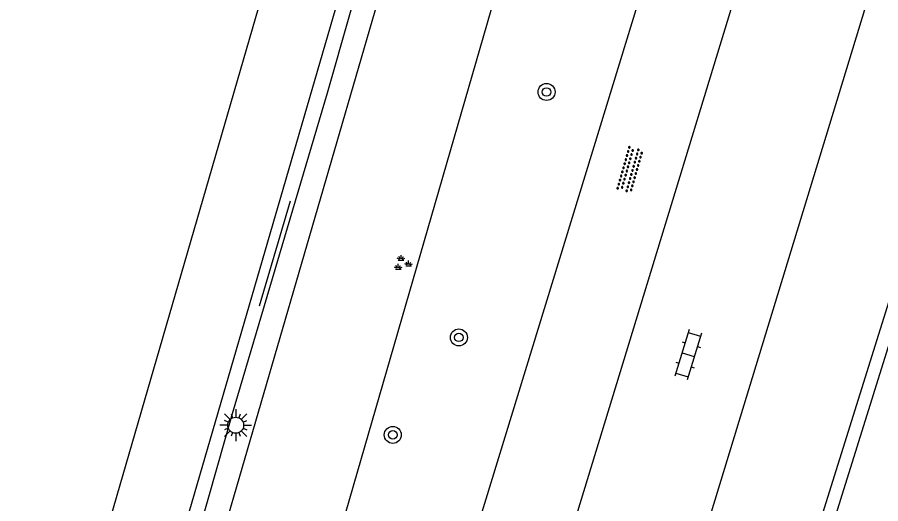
# Model space of a CAD drawing. Extents: x 137999 to 141000, y 397500 to 400501.
# Drawn here: x 139190.55 to 139231.17, y 399769.89 to 399792.77 of the extents above; entities that cross this region are included whole.
import ezdxf

# ---------------------------------------------------------------- set-up
doc = ezdxf.new("R2010")
doc.units = 0
for name, color, linetype in [('bs-afsc-ballenvanger', 7, 'Continuous'), ('bs-afsc-belijning', 7, 'Continuous'), ('bs-afsc-doel', 7, 'Continuous'), ('bs-afsc-hekwerk laag', 7, 'Continuous'), ('bs-symb-veldverlichting', 7, 'Continuous'), ('gg-afsc-hekwerk', 7, 'Continuous'), ('gg-knt-onverhard', 7, 'Continuous'), ('gg-knt-verharding', 7, 'Continuous'), ('gt-grn-groengrens', 7, 'Continuous'), ('gt-symb-boom', 7, 'Continuous'), ('gt-symb-groenvak', 7, 'Continuous'), ('gt-symb-klinker verharding', 7, 'Continuous'), ('gt-symb-overige verharding', 7, 'Continuous')]:
    doc.layers.add(name, color=color, linetype=linetype)

# ---------------------------------------------------------------- blocks, each defined once
blk = doc.blocks.new('gt0-OVH')
at = {"layer": 'gt-symb-overige verharding'}
for points in [[(-0.972, 0.298), (-0.967, 0.308), (-0.965, 0.319), (-0.966, 0.33), (-0.971, 0.34), (-0.978, 0.348), (-0.988, 0.353), (-0.999, 0.355), (-1.01, 0.354), (-1.02, 0.349), (-1.028, 0.342), (-1.033, 0.332), (-1.035, 0.321), (-1.034, 0.31), (-1.029, 0.3), (-1.022, 0.292), (-1.012, 0.287), (-1.001, 0.285), (-0.99, 0.286), (-0.98, 0.291)], [(-0.872, 0.106), (-0.867, 0.116), (-0.865, 0.126), (-0.866, 0.137), (-0.871, 0.147), (-0.878, 0.156), (-0.888, 0.161), (-0.899, 0.163), (-0.91, 0.162), (-0.92, 0.157), (-0.928, 0.15), (-0.933, 0.14), (-0.935, 0.129), (-0.934, 0.118), (-0.929, 0.108), (-0.922, 0.1), (-0.912, 0.095), (-0.901, 0.092), (-0.89, 0.094), (-0.88, 0.098)], [(-0.772, 0.298), (-0.767, 0.308), (-0.765, 0.319), (-0.766, 0.33), (-0.771, 0.34), (-0.778, 0.348), (-0.788, 0.353), (-0.799, 0.355), (-0.81, 0.354), (-0.82, 0.349), (-0.828, 0.342), (-0.833, 0.332), (-0.835, 0.321), (-0.834, 0.31), (-0.829, 0.3), (-0.822, 0.292), (-0.812, 0.287), (-0.801, 0.285), (-0.79, 0.286), (-0.78, 0.291)], [(-0.672, 0.106), (-0.667, 0.116), (-0.665, 0.126), (-0.666, 0.137), (-0.671, 0.147), (-0.678, 0.156), (-0.688, 0.161), (-0.699, 0.163), (-0.71, 0.162), (-0.72, 0.157), (-0.728, 0.15), (-0.733, 0.14), (-0.735, 0.129), (-0.734, 0.118), (-0.729, 0.108), (-0.722, 0.1), (-0.712, 0.095), (-0.701, 0.092), (-0.69, 0.094), (-0.68, 0.098)], [(-0.572, 0.298), (-0.567, 0.308), (-0.565, 0.319), (-0.566, 0.33), (-0.571, 0.34), (-0.578, 0.348), (-0.588, 0.353), (-0.599, 0.355), (-0.61, 0.354), (-0.62, 0.349), (-0.628, 0.342), (-0.633, 0.332), (-0.635, 0.321), (-0.634, 0.31), (-0.629, 0.3), (-0.622, 0.292), (-0.612, 0.287), (-0.601, 0.285), (-0.59, 0.286), (-0.58, 0.291)], [(-0.472, 0.106), (-0.467, 0.116), (-0.465, 0.126), (-0.466, 0.137), (-0.471, 0.147), (-0.478, 0.156), (-0.488, 0.161), (-0.499, 0.163), (-0.51, 0.162), (-0.52, 0.157), (-0.528, 0.15), (-0.533, 0.14), (-0.535, 0.129), (-0.534, 0.118), (-0.529, 0.108), (-0.522, 0.1), (-0.512, 0.095), (-0.501, 0.092), (-0.49, 0.094), (-0.48, 0.098)], [(-0.372, 0.298), (-0.367, 0.308), (-0.365, 0.319), (-0.366, 0.33), (-0.371, 0.34), (-0.378, 0.348), (-0.388, 0.353), (-0.399, 0.355), (-0.41, 0.354), (-0.42, 0.349), (-0.428, 0.342), (-0.433, 0.332), (-0.435, 0.321), (-0.434, 0.31), (-0.429, 0.3), (-0.422, 0.292), (-0.412, 0.287), (-0.401, 0.285), (-0.39, 0.286), (-0.38, 0.291)], [(-0.272, 0.106), (-0.267, 0.116), (-0.265, 0.126), (-0.266, 0.137), (-0.271, 0.147), (-0.278, 0.156), (-0.288, 0.161), (-0.299, 0.163), (-0.31, 0.162), (-0.32, 0.157), (-0.328, 0.15), (-0.333, 0.14), (-0.335, 0.129), (-0.334, 0.118), (-0.329, 0.108), (-0.322, 0.1), (-0.312, 0.095), (-0.301, 0.092), (-0.29, 0.094), (-0.28, 0.098)], [(-0.172, 0.298), (-0.167, 0.308), (-0.165, 0.319), (-0.166, 0.33), (-0.171, 0.34), (-0.178, 0.348), (-0.188, 0.353), (-0.199, 0.355), (-0.21, 0.354), (-0.22, 0.349), (-0.228, 0.342), (-0.233, 0.332), (-0.235, 0.321), (-0.234, 0.31), (-0.229, 0.3), (-0.222, 0.292), (-0.212, 0.287), (-0.201, 0.285), (-0.19, 0.286), (-0.18, 0.291)], [(-0.072, 0.106), (-0.067, 0.116), (-0.065, 0.126), (-0.066, 0.137), (-0.071, 0.147), (-0.078, 0.156), (-0.088, 0.161), (-0.099, 0.163), (-0.11, 0.162), (-0.12, 0.157), (-0.128, 0.15), (-0.133, 0.14), (-0.135, 0.129), (-0.134, 0.118), (-0.129, 0.108), (-0.122, 0.1), (-0.112, 0.095), (-0.101, 0.092), (-0.09, 0.094), (-0.08, 0.098)], [(0.028, 0.298), (0.033, 0.308), (0.035, 0.319), (0.034, 0.33), (0.029, 0.34), (0.022, 0.348), (0.012, 0.353), (0.001, 0.355), (-0.01, 0.354), (-0.02, 0.349), (-0.028, 0.342), (-0.033, 0.332), (-0.035, 0.321), (-0.034, 0.31), (-0.029, 0.3), (-0.022, 0.292), (-0.012, 0.287), (-0.001, 0.285), (0.01, 0.286), (0.02, 0.291)], [(0.128, 0.106), (0.133, 0.116), (0.135, 0.126), (0.134, 0.137), (0.129, 0.147), (0.122, 0.156), (0.112, 0.161), (0.101, 0.163), (0.09, 0.162), (0.08, 0.157), (0.072, 0.15), (0.067, 0.14), (0.065, 0.129), (0.066, 0.118), (0.071, 0.108), (0.078, 0.1), (0.088, 0.095), (0.099, 0.092), (0.11, 0.094), (0.12, 0.098)], [(0.228, 0.298), (0.233, 0.308), (0.235, 0.319), (0.234, 0.33), (0.229, 0.34), (0.222, 0.348), (0.212, 0.353), (0.201, 0.355), (0.19, 0.354), (0.18, 0.349), (0.172, 0.342), (0.167, 0.332), (0.165, 0.321), (0.166, 0.31), (0.171, 0.3), (0.178, 0.292), (0.188, 0.287), (0.199, 0.285), (0.21, 0.286), (0.22, 0.291)], [(0.328, 0.106), (0.333, 0.116), (0.335, 0.126), (0.334, 0.137), (0.329, 0.147), (0.322, 0.156), (0.312, 0.161), (0.301, 0.163), (0.29, 0.162), (0.28, 0.157), (0.272, 0.15), (0.267, 0.14), (0.265, 0.129), (0.266, 0.118), (0.271, 0.108), (0.278, 0.1), (0.288, 0.095), (0.299, 0.092), (0.31, 0.094), (0.32, 0.098)], [(0.428, 0.298), (0.433, 0.308), (0.435, 0.319), (0.434, 0.33), (0.429, 0.34), (0.422, 0.348), (0.412, 0.353), (0.401, 0.355), (0.39, 0.354), (0.38, 0.349), (0.372, 0.342), (0.367, 0.332), (0.365, 0.321), (0.366, 0.31), (0.371, 0.3), (0.378, 0.292), (0.388, 0.287), (0.399, 0.285), (0.41, 0.286), (0.42, 0.291)], [(0.528, 0.106), (0.533, 0.116), (0.535, 0.126), (0.534, 0.137), (0.529, 0.147), (0.522, 0.156), (0.512, 0.161), (0.501, 0.163), (0.49, 0.162), (0.48, 0.157), (0.472, 0.15), (0.467, 0.14), (0.465, 0.129), (0.466, 0.118), (0.471, 0.108), (0.478, 0.1), (0.488, 0.095), (0.499, 0.092), (0.51, 0.094), (0.52, 0.098)], [(0.628, 0.298), (0.633, 0.308), (0.635, 0.319), (0.634, 0.33), (0.629, 0.34), (0.622, 0.348), (0.612, 0.353), (0.601, 0.355), (0.59, 0.354), (0.58, 0.349), (0.572, 0.342), (0.567, 0.332), (0.565, 0.321), (0.566, 0.31), (0.571, 0.3), (0.578, 0.292), (0.588, 0.287), (0.599, 0.285), (0.61, 0.286), (0.62, 0.291)], [(0.728, 0.106), (0.733, 0.116), (0.735, 0.126), (0.734, 0.137), (0.729, 0.147), (0.722, 0.156), (0.712, 0.161), (0.701, 0.163), (0.69, 0.162), (0.68, 0.157), (0.672, 0.15), (0.667, 0.14), (0.665, 0.129), (0.666, 0.118), (0.671, 0.108), (0.678, 0.1), (0.688, 0.095), (0.699, 0.092), (0.71, 0.094), (0.72, 0.098)], [(0.828, 0.298), (0.833, 0.308), (0.835, 0.319), (0.834, 0.33), (0.829, 0.34), (0.822, 0.348), (0.812, 0.353), (0.801, 0.355), (0.79, 0.354), (0.78, 0.349), (0.772, 0.342), (0.767, 0.332), (0.765, 0.321), (0.766, 0.31), (0.771, 0.3), (0.778, 0.292), (0.788, 0.287), (0.799, 0.285), (0.81, 0.286), (0.82, 0.291)], [(0.928, 0.106), (0.933, 0.116), (0.935, 0.126), (0.934, 0.137), (0.929, 0.147), (0.922, 0.156), (0.912, 0.161), (0.901, 0.163), (0.89, 0.162), (0.88, 0.157), (0.872, 0.15), (0.867, 0.14), (0.865, 0.129), (0.866, 0.118), (0.871, 0.108), (0.878, 0.1), (0.888, 0.095), (0.899, 0.092), (0.91, 0.094), (0.92, 0.098)], [(1.028, 0.298), (1.033, 0.308), (1.035, 0.319), (1.034, 0.33), (1.029, 0.34), (1.022, 0.348), (1.012, 0.353), (1.001, 0.355), (0.99, 0.354), (0.98, 0.349), (0.972, 0.342), (0.967, 0.332), (0.965, 0.321), (0.966, 0.31), (0.971, 0.3), (0.978, 0.292), (0.988, 0.287), (0.999, 0.285), (1.01, 0.286), (1.02, 0.291)], [(-0.972, -0.142), (-0.967, -0.132), (-0.965, -0.121), (-0.966, -0.11), (-0.971, -0.1), (-0.978, -0.092), (-0.988, -0.087), (-0.999, -0.085), (-1.01, -0.086), (-1.02, -0.091), (-1.028, -0.098), (-1.033, -0.108), (-1.035, -0.119), (-1.034, -0.13), (-1.029, -0.14), (-1.022, -0.148), (-1.012, -0.153), (-1.001, -0.155), (-0.99, -0.154), (-0.98, -0.149)], [(-0.872, -0.334), (-0.867, -0.324), (-0.865, -0.314), (-0.866, -0.303), (-0.871, -0.293), (-0.878, -0.284), (-0.888, -0.279), (-0.899, -0.277), (-0.91, -0.278), (-0.92, -0.283), (-0.928, -0.29), (-0.933, -0.3), (-0.935, -0.311), (-0.934, -0.322), (-0.929, -0.332), (-0.922, -0.34), (-0.912, -0.345), (-0.901, -0.348), (-0.89, -0.346), (-0.88, -0.342)], [(-0.772, -0.142), (-0.767, -0.132), (-0.765, -0.121), (-0.766, -0.11), (-0.771, -0.1), (-0.778, -0.092), (-0.788, -0.087), (-0.799, -0.085), (-0.81, -0.086), (-0.82, -0.091), (-0.828, -0.098), (-0.833, -0.108), (-0.835, -0.119), (-0.834, -0.13), (-0.829, -0.14), (-0.822, -0.148), (-0.812, -0.153), (-0.801, -0.155), (-0.79, -0.154), (-0.78, -0.149)], [(-0.672, -0.334), (-0.667, -0.324), (-0.665, -0.314), (-0.666, -0.303), (-0.671, -0.293), (-0.678, -0.284), (-0.688, -0.279), (-0.699, -0.277), (-0.71, -0.278), (-0.72, -0.283), (-0.728, -0.29), (-0.733, -0.3), (-0.735, -0.311), (-0.734, -0.322), (-0.729, -0.332), (-0.722, -0.34), (-0.712, -0.345), (-0.701, -0.348), (-0.69, -0.346), (-0.68, -0.342)], [(-0.572, -0.142), (-0.567, -0.132), (-0.565, -0.121), (-0.566, -0.11), (-0.571, -0.1), (-0.578, -0.092), (-0.588, -0.087), (-0.599, -0.085), (-0.61, -0.086), (-0.62, -0.091), (-0.628, -0.098), (-0.633, -0.108), (-0.635, -0.119), (-0.634, -0.13), (-0.629, -0.14), (-0.622, -0.148), (-0.612, -0.153), (-0.601, -0.155), (-0.59, -0.154), (-0.58, -0.149)], [(-0.472, -0.334), (-0.467, -0.324), (-0.465, -0.314), (-0.466, -0.303), (-0.471, -0.293), (-0.478, -0.284), (-0.488, -0.279), (-0.499, -0.277), (-0.51, -0.278), (-0.52, -0.283), (-0.528, -0.29), (-0.533, -0.3), (-0.535, -0.311), (-0.534, -0.322), (-0.529, -0.332), (-0.522, -0.34), (-0.512, -0.345), (-0.501, -0.348), (-0.49, -0.346), (-0.48, -0.342)], [(-0.372, -0.142), (-0.367, -0.132), (-0.365, -0.121), (-0.366, -0.11), (-0.371, -0.1), (-0.378, -0.092), (-0.388, -0.087), (-0.399, -0.085), (-0.41, -0.086), (-0.42, -0.091), (-0.428, -0.098), (-0.433, -0.108), (-0.435, -0.119), (-0.434, -0.13), (-0.429, -0.14), (-0.422, -0.148), (-0.412, -0.153), (-0.401, -0.155), (-0.39, -0.154), (-0.38, -0.149)], [(-0.272, -0.334), (-0.267, -0.324), (-0.265, -0.314), (-0.266, -0.303), (-0.271, -0.293), (-0.278, -0.284), (-0.288, -0.279), (-0.299, -0.277), (-0.31, -0.278), (-0.32, -0.283), (-0.328, -0.29), (-0.333, -0.3), (-0.335, -0.311), (-0.334, -0.322), (-0.329, -0.332), (-0.322, -0.34), (-0.312, -0.345), (-0.301, -0.348), (-0.29, -0.346), (-0.28, -0.342)], [(-0.172, -0.142), (-0.167, -0.132), (-0.165, -0.121), (-0.166, -0.11), (-0.171, -0.1), (-0.178, -0.092), (-0.188, -0.087), (-0.199, -0.085), (-0.21, -0.086), (-0.22, -0.091), (-0.228, -0.098), (-0.233, -0.108), (-0.235, -0.119), (-0.234, -0.13), (-0.229, -0.14), (-0.222, -0.148), (-0.212, -0.153), (-0.201, -0.155), (-0.19, -0.154), (-0.18, -0.149)], [(-0.072, -0.334), (-0.067, -0.324), (-0.065, -0.314), (-0.066, -0.303), (-0.071, -0.293), (-0.078, -0.284), (-0.088, -0.279), (-0.099, -0.277), (-0.11, -0.278), (-0.12, -0.283), (-0.128, -0.29), (-0.133, -0.3), (-0.135, -0.311), (-0.134, -0.322), (-0.129, -0.332), (-0.122, -0.34), (-0.112, -0.345), (-0.101, -0.348), (-0.09, -0.346), (-0.08, -0.342)], [(0.028, -0.142), (0.033, -0.132), (0.035, -0.121), (0.034, -0.11), (0.029, -0.1), (0.022, -0.092), (0.012, -0.087), (0.001, -0.085), (-0.01, -0.086), (-0.02, -0.091), (-0.028, -0.098), (-0.033, -0.108), (-0.035, -0.119), (-0.034, -0.13), (-0.029, -0.14), (-0.022, -0.148), (-0.012, -0.153), (-0.001, -0.155), (0.01, -0.154), (0.02, -0.149)], [(0.128, -0.334), (0.133, -0.324), (0.135, -0.314), (0.134, -0.303), (0.129, -0.293), (0.122, -0.284), (0.112, -0.279), (0.101, -0.277), (0.09, -0.278), (0.08, -0.283), (0.072, -0.29), (0.067, -0.3), (0.065, -0.311), (0.066, -0.322), (0.071, -0.332), (0.078, -0.34), (0.088, -0.345), (0.099, -0.348), (0.11, -0.346), (0.12, -0.342)], [(0.228, -0.142), (0.233, -0.132), (0.235, -0.121), (0.234, -0.11), (0.229, -0.1), (0.222, -0.092), (0.212, -0.087), (0.201, -0.085), (0.19, -0.086), (0.18, -0.091), (0.172, -0.098), (0.167, -0.108), (0.165, -0.119), (0.166, -0.13), (0.171, -0.14), (0.178, -0.148), (0.188, -0.153), (0.199, -0.155), (0.21, -0.154), (0.22, -0.149)], [(0.328, -0.334), (0.333, -0.324), (0.335, -0.314), (0.334, -0.303), (0.329, -0.293), (0.322, -0.284), (0.312, -0.279), (0.301, -0.277), (0.29, -0.278), (0.28, -0.283), (0.272, -0.29), (0.267, -0.3), (0.265, -0.311), (0.266, -0.322), (0.271, -0.332), (0.278, -0.34), (0.288, -0.345), (0.299, -0.348), (0.31, -0.346), (0.32, -0.342)], [(0.428, -0.142), (0.433, -0.132), (0.435, -0.121), (0.434, -0.11), (0.429, -0.1), (0.422, -0.092), (0.412, -0.087), (0.401, -0.085), (0.39, -0.086), (0.38, -0.091), (0.372, -0.098), (0.367, -0.108), (0.365, -0.119), (0.366, -0.13), (0.371, -0.14), (0.378, -0.148), (0.388, -0.153), (0.399, -0.155), (0.41, -0.154), (0.42, -0.149)], [(0.528, -0.334), (0.533, -0.324), (0.535, -0.314), (0.534, -0.303), (0.529, -0.293), (0.522, -0.284), (0.512, -0.279), (0.501, -0.277), (0.49, -0.278), (0.48, -0.283), (0.472, -0.29), (0.467, -0.3), (0.465, -0.311), (0.466, -0.322), (0.471, -0.332), (0.478, -0.34), (0.488, -0.345), (0.499, -0.348), (0.51, -0.346), (0.52, -0.342)], [(0.628, -0.142), (0.633, -0.132), (0.635, -0.121), (0.634, -0.11), (0.629, -0.1), (0.622, -0.092), (0.612, -0.087), (0.601, -0.085), (0.59, -0.086), (0.58, -0.091), (0.572, -0.098), (0.567, -0.108), (0.565, -0.119), (0.566, -0.13), (0.571, -0.14), (0.578, -0.148), (0.588, -0.153), (0.599, -0.155), (0.61, -0.154), (0.62, -0.149)], [(0.728, -0.334), (0.733, -0.324), (0.735, -0.314), (0.734, -0.303), (0.729, -0.293), (0.722, -0.284), (0.712, -0.279), (0.701, -0.277), (0.69, -0.278), (0.68, -0.283), (0.672, -0.29), (0.667, -0.3), (0.665, -0.311), (0.666, -0.322), (0.671, -0.332), (0.678, -0.34), (0.688, -0.345), (0.699, -0.348), (0.71, -0.346), (0.72, -0.342)], [(0.828, -0.142), (0.833, -0.132), (0.835, -0.121), (0.834, -0.11), (0.829, -0.1), (0.822, -0.092), (0.812, -0.087), (0.801, -0.085), (0.79, -0.086), (0.78, -0.091), (0.772, -0.098), (0.767, -0.108), (0.765, -0.119), (0.766, -0.13), (0.771, -0.14), (0.778, -0.148), (0.788, -0.153), (0.799, -0.155), (0.81, -0.154), (0.82, -0.149)], [(0.928, -0.334), (0.933, -0.324), (0.935, -0.314), (0.934, -0.303), (0.929, -0.293), (0.922, -0.284), (0.912, -0.279), (0.901, -0.277), (0.89, -0.278), (0.88, -0.283), (0.872, -0.29), (0.867, -0.3), (0.865, -0.311), (0.866, -0.322), (0.871, -0.332), (0.878, -0.34), (0.888, -0.345), (0.899, -0.348), (0.91, -0.346), (0.92, -0.342)], [(1.028, -0.142), (1.033, -0.132), (1.035, -0.121), (1.034, -0.11), (1.029, -0.1), (1.022, -0.092), (1.012, -0.087), (1.001, -0.085), (0.99, -0.086), (0.98, -0.091), (0.972, -0.098), (0.967, -0.108), (0.965, -0.119), (0.966, -0.13), (0.971, -0.14), (0.978, -0.148), (0.988, -0.153), (0.999, -0.155), (1.01, -0.154), (1.02, -0.149)]]:
    blk.add_lwpolyline(points, close=True, dxfattribs=at)
blk = doc.blocks.new('gt0-BOOM')
at = {"layer": 'gt-symb-boom'}
for radius in [0.4, 0.2]:
    blk.add_circle((0, 0), radius, dxfattribs=at)
blk = doc.blocks.new('gt0-GRVAK')
at = {"layer": 'gt-symb-groenvak'}
for p, q in [((-0.11, 0.189), (-0.228, 0.24)), ((-0.182, 0.153), (0.088, 0.153)), ((-0.091, 0.211), (-0.156, 0.322)), ((-0.047, 0.214), (-0.047, 0.393)), ((-0.004, 0.211), (0.061, 0.322)), ((0.015, 0.189), (0.133, 0.24)), ((0.262, -0.052), (0.197, 0.059)), ((0.305, -0.049), (0.305, 0.13)), ((0.349, -0.052), (0.414, 0.059)), ((-0.245, -0.228), (-0.363, -0.177)), ((-0.318, -0.264), (-0.047, -0.264)), ((-0.226, -0.206), (-0.291, -0.095)), ((-0.183, -0.203), (-0.183, -0.024)), ((-0.139, -0.206), (-0.074, -0.095)), ((-0.12, -0.228), (-0.002, -0.177)), ((0.243, -0.074), (0.125, -0.023)), ((0.17, -0.11), (0.441, -0.11)), ((0.368, -0.074), (0.486, -0.023))]:
    blk.add_line(p, q, dxfattribs=at)
blk = doc.blocks.new('gt0-KL1')
at = {"layer": 'gt-symb-klinker verharding'}
for p, q in [((-0.5, 0.3), (-0.5, 0.45)), ((0.5, 0.3), (0.5, 0.45)), ((-1.15, 0.3), (1.15, 0.3)), ((-1, -0.3), (-1, 0.3)), ((0, -0.3), (0, 0.3)), ((1, -0.3), (1, 0.3)), ((-1.15, -0.3), (1.15, -0.3)), ((-0.5, -0.45), (-0.5, -0.3)), ((0.5, -0.45), (0.5, -0.3))]:
    blk.add_line(p, q, dxfattribs=at)
blk = doc.blocks.new('bs0-VELDV')
at = {"layer": 'bs-symb-veldverlichting'}
for p, q in [((-0.53, 0.53), (-0.265, 0.265)), ((-0.215, 0.52), (-0.144, 0.346)), ((0, 0.75), (0, 0.375)), ((0.215, 0.52), (0.144, 0.346)), ((0.265, 0.265), (0.53, 0.53)), ((-0.375, 0), (-0.75, 0)), ((-0.346, 0.144), (-0.52, 0.215)), ((0.346, 0.144), (0.52, 0.215)), ((0.375, 0), (0.75, 0)), ((-0.265, -0.265), (-0.53, -0.53)), ((-0.346, -0.144), (-0.52, -0.215)), ((-0.144, -0.346), (-0.215, -0.52)), ((0, -0.375), (0, -0.75)), ((0.144, -0.346), (0.215, -0.52)), ((0.265, -0.265), (0.53, -0.53)), ((0.346, -0.144), (0.52, -0.215))]:
    blk.add_line(p, q, dxfattribs=at)
blk.add_circle((0, 0), 0.375, dxfattribs=at)

msp = doc.modelspace()

# ---------------------------------------------------------------- linework, layer by layer
at = {"layer": 'bs-afsc-ballenvanger'}
msp.add_line((139200.676, 399774.138), (139205.137, 399789.218), dxfattribs=at)
at = {"layer": 'bs-afsc-belijning'}
msp.add_lwpolyline([(139177.931, 399710.718), (139205.833, 399806.765), (139144.427, 399824.628), (139116.518, 399728.592), (139177.931, 399710.718)], dxfattribs=at)
at = {"layer": 'bs-afsc-doel'}
msp.add_line((139201.95, 399779.195), (139203.396, 399784.137), dxfattribs=at)
at = {"layer": 'bs-afsc-hekwerk laag'}
msp.add_line((139191.217, 399741.113), (139200.676, 399774.138), dxfattribs=at)
msp.add_lwpolyline([(139205.137, 399789.218), (139210.309, 399807.319), (139209.831, 399808.19)], dxfattribs=at)
at = {"layer": 'gg-afsc-hekwerk'}
msp.add_lwpolyline([(139120.812, 399712.066), (139121.451, 399711.889), (139122.864, 399716.337), (139180.218, 399699.573), (139182.538, 399700.668), (139188.713, 399709.999), (139201.995, 399755.619), (139217.054, 399807.628), (139217.711, 399810.054)], dxfattribs=at)
at = {"layer": 'gg-knt-onverhard'}
for p, q in [((139207.804, 399754.459), (139225.102, 399810.827)), ((139224.252, 399756.006), (139235.465, 399791.911))]:
    msp.add_line(p, q, dxfattribs=at)
at = {"layer": 'gg-knt-verharding'}
for p, q in [((139219.371, 399756.916), (139237.544, 399816.47)), ((139229.961, 399812.22), (139211.827, 399752.892))]:
    msp.add_line(p, q, dxfattribs=at)
for points in [[(139123.357, 399765.008), (139112.636, 399728.149), (139114.044, 399725.648), (139178.319, 399706.948), (139180.792, 399708.253), (139209.595, 399807.166), (139208.222, 399809.698), (139141.972, 399829.004), (139130.689, 399790.213)], [(139212.736, 399811.505), (139182.319, 399707.035), (139178.501, 399704.982), (139109.833, 399724.966), (139120.744, 399762.621), (139119.945, 399764.078), (139133.481, 399810.669)]]:
    msp.add_lwpolyline(points, dxfattribs=at)
at = {"layer": 'gt-grn-groengrens'}
msp.add_lwpolyline([(139235.465, 399791.911), (139236.046, 399791.73), (139224.833, 399755.825), (139224.252, 399756.006)], dxfattribs=at)

# ---------------------------------------------------------------- block references
at = {"layer": 'bs-symb-veldverlichting'}
msp.add_blockref('bs0-VELDV', (139200.823, 399773.583), dxfattribs=at)
at = {"layer": 'gt-symb-boom'}
for p in [(139215.449, 399789.253), (139211.324, 399777.714), (139208.216, 399773.128)]:
    msp.add_blockref('gt0-BOOM', p, dxfattribs=at)
at = {"layer": 'gt-symb-groenvak'}
msp.add_blockref('gt0-GRVAK', (139208.655, 399781.192), dxfattribs=at)
at = {"layer": 'gt-symb-klinker verharding', "rotation": -106.98473253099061}
msp.add_blockref('gt0-KL1', (139222.115, 399776.899), dxfattribs=at)
at = {"layer": 'gt-symb-overige verharding', "rotation": 74.03098346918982}
msp.add_blockref('gt0-OVH', (139219.379, 399785.6), dxfattribs=at)

doc.saveas('drawing.dxf')
